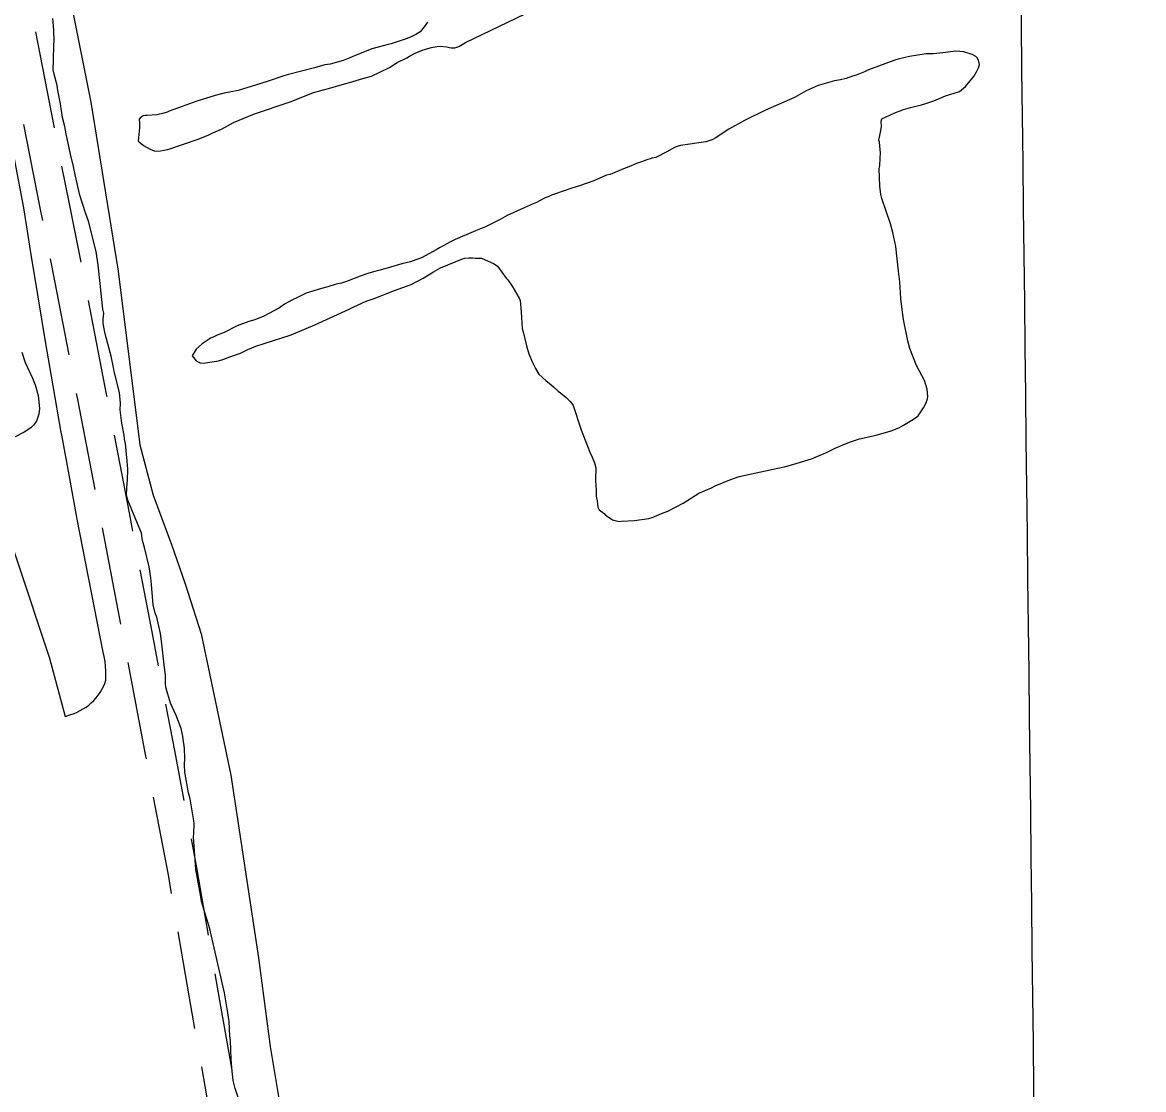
# Model space of a CAD drawing. Extents: x 3694830 to 3732949, y 415201 to 440970.
# Drawn here: x 3708495 to 3709641, y 430256 to 431346 of the extents above; entities that cross this region are included whole.
import ezdxf

# ---------------------------------------------------------------- set-up
doc = ezdxf.new("R2010")
doc.units = 0
for name, color, linetype in [('V-DTCH-CNTR', 7, 'Continuous'), ('V-GRID-MAJR', 7, 'Continuous'), ('V-ROAD-CNTR', 7, 'Continuous'), ('V-SITE-VEGE', 7, 'Continuous'), ('V-TOPO-SHOR', 7, 'Continuous')]:
    doc.layers.add(name, color=color, linetype=linetype)

msp = doc.modelspace()

# ---------------------------------------------------------------- linework, layer by layer
at = {"layer": 'V-DTCH-CNTR'}
for points in [[(3707988.799, 432212.194), (3708069.859, 431993.034), (3708146.859, 431799.981), (3708220.4280000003, 431601.431), (3708268.72, 431445.505), (3708333.383, 431253.843), (3708385.773, 431089.667), (3708398.0160000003, 431049.827), (3708455.2430000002, 430898.679), (3708522.6240000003, 430696.713), (3708538.6380000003, 430637.012)], [(3708538.6380000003, 430637.012), (3708544.3740000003, 430639.256), (3708547.663, 430640.346), (3708550.877, 430641.64900000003), (3708554, 430643.154), (3708557.019, 430644.858), (3708559.921, 430646.754), (3708562.694, 430648.835), (3708565.325, 430651.09), (3708567.807, 430653.50800000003), (3708570.128, 430656.085), (3708572.276, 430658.805), (3708574.244, 430661.66000000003), (3708576.024, 430664.63300000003), (3708577.6070000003, 430667.718), (3708578.987, 430670.896), (3708580.161, 430674.158), (3708580.306, 430679), (3708580.216, 430683.843), (3708579.8910000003, 430688.675), (3708579.325, 430693.485), (3708578.5270000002, 430698.261), (3708577.494, 430702.99), (3708568.43, 430748.202), (3708559.576, 430793.454), (3708550.936, 430838.748), (3708542.506, 430884.083), (3708535.494, 430922.81), (3708534.292, 430929.456), (3708526.286, 430974.866), (3708518.498, 431020.313), (3708510.918, 431065.798), (3708503.556, 431111.316), (3708496.404, 431156.87), (3708452.435, 431386.908)]]:
    msp.add_lwpolyline(points, dxfattribs=at)
at = {"layer": 'V-GRID-MAJR'}
msp.add_spline([(3709640.947, 420742.549), (3709569.5810000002, 426799.866), (3709498.1780000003, 432860.268), (3709426.776, 438920.675), (3709426.74, 438923.75200000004)], degree=3, dxfattribs=at)
at = {"layer": 'V-ROAD-CNTR'}
msp.add_line((3708576.300216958, 430829.7505281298), (3708595.080655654, 430731.5298856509), dxfattribs=at)
for points in [[(3708508.198430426, 431336.79319863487), (3708514.9080469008, 431301.7684313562), (3708527.19518164, 431238.61425870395)], [(3708495.974861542, 431241.9952750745), (3708499.338140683, 431224.70848559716), (3708513.4264196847, 431153.3755666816), (3708515.328832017, 431143.8861464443)], [(3708534.922441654, 431199.36776587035), (3708542.849580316, 431159.23043331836), (3708554.4641420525, 431101.2958545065)], [(3708523.1914708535, 431104.6665288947), (3708527.704094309, 431082.15711827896), (3708542.3072279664, 431006.51132743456)], [(3708562.1415409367, 431062.03987735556), (3708580.5763414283, 430966.5456433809), (3708581.093741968, 430963.8525732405)], [(3708549.889066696, 430967.2365936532), (3708551.117658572, 430960.8723566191), (3708568.7619583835, 430869.03376474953)], [(3708588.6406334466, 430924.5709982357), (3708603.895851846, 430845.16757665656), (3708607.4912467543, 430826.3638626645)], [(3708615.003422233, 430787.0756056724), (3708627.1083554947, 430723.7674827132), (3708633.7526496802, 430688.8490577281)], [(3708602.5696725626, 430692.2372468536), (3708620.7381435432, 430596.7546608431), (3708621.259849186, 430593.9995340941)], [(3708641.229702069, 430649.5541551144), (3708650.211856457, 430602.3493391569), (3708659.8768646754, 430551.30844462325)], [(3708628.701890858, 430554.6981227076), (3708643.707457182, 430475.4537484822), (3708647.0008125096, 430456.38907051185)], [(3708667.318906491, 430512.00703247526), (3708673.228542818, 430480.79825151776), (3708684.844113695, 430413.55767278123)], [(3708653.8098220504, 430416.9728638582), (3708666.789803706, 430341.8339414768), (3708670.885151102, 430318.44153135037)], [(3708691.653123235, 430374.14146612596), (3708696.346196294, 430346.9740585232), (3708708.8366989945, 430275.6289603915)], [(3708677.783102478, 430279.04079387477), (3708690.1976671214, 430208.129449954), (3708695.090778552, 430180.5500195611)]]:
    msp.add_lwpolyline(points, dxfattribs=at)
at = {"layer": 'V-SITE-VEGE'}
for points in [[(3708841.08, 431314.84), (3708838.373, 431313.83900000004), (3708829.5700000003, 431310.159), (3708822.8000000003, 431307.482), (3708809.602, 431303.822), (3708803.8540000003, 431302.833), (3708793.366, 431299.837), (3708766.975, 431293.189), (3708762.238, 431291.858), (3708748.023, 431286.85000000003), (3708738.5470000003, 431283.846), (3708715.538, 431276.85000000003), (3708700.9930000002, 431273.87), (3708691.859, 431271.544), (3708673.247, 431265.879), (3708658.0160000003, 431260.536), (3708644.8140000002, 431255.522), (3708642.781, 431254.51900000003), (3708639.397, 431253.521), (3708632.295, 431251.858), (3708622.489, 431251.22500000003), (3708620.464, 431251.234), (3708618.434, 431250.904), (3708616.4, 431249.898), (3708614.365, 431247.541), (3708614.684, 431243.48600000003), (3708614.664, 431238.753), (3708613.253, 431224.905), (3708615.948, 431222.863), (3708618.639, 431220.487), (3708625.3850000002, 431216.741), (3708629.434, 431215.033), (3708632.1350000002, 431214.685), (3708636.1920000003, 431215.005), (3708643.633, 431216.326), (3708674.432, 431227.00800000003), (3708685.602, 431231.354), (3708689.668, 431233.365), (3708698.472, 431237.381), (3708710.666, 431244.088), (3708731.994, 431252.784), (3708768.546, 431265.13300000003), (3708783.099, 431270.815), (3708792.582, 431274.831), (3708807.806, 431278.82), (3708824.049, 431283.484), (3708829.1240000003, 431284.815), (3708842.997, 431289.148), (3708851.795, 431291.477), (3708870.082, 431300.185), (3708877.877, 431305.221), (3708887.699, 431310.249), (3708890.4080000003, 431311.92600000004), (3708896.505, 431314.943), (3708904.63, 431318.28500000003), (3708913.088, 431320.618), (3708918.501, 431321.607), (3708921.882, 431321.931), (3708928.3000000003, 431321.226), (3708933.0270000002, 431320.194), (3708936.744, 431320.515), (3708941.146, 431321.849), (3708947.6720000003, 431325.726), (3709086.091, 431392.537)], [(3708639.369, 430692.853), (3708637.421, 430711.44800000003), (3708636.112, 430721.93), (3708632.129, 430738.509), (3708630.4560000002, 430742.57), (3708628.465, 430751.366), (3708626.864, 430771.987), (3708626.216, 430778.75), (3708624.574, 430789.909), (3708619.591, 430809.869), (3708617.592, 430816.978), (3708616.611, 430824.414), (3708602.562, 430858.27), (3708601.235, 430864.02), (3708601.96, 430875.50800000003), (3708602.31, 430878.549), (3708602.6950000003, 430889.69800000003), (3708602.056, 430898.15), (3708600.1040000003, 430916.072), (3708599.1070000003, 430920.467), (3708598.79, 430924.52400000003), (3708596.475, 430936.702), (3708594.845, 430950.565), (3708595.2120000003, 430957.321), (3708594.2430000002, 430968.141), (3708588.593, 430989.794), (3708587.933, 430993.851), (3708585.617, 431005.355), (3708579.9620000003, 431026.666), (3708578.963, 431029.71400000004), (3708577.308, 431038.846), (3708577.3310000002, 431043.239), (3708578.031, 431049.319), (3708577.036, 431053.378), (3708574.443, 431079.413), (3708572.157, 431098.346), (3708570.1890000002, 431112.211), (3708562.5500000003, 431143.337), (3708559.2060000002, 431151.799), (3708553.537, 431169.73600000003), (3708548.896, 431190.707), (3708547.241, 431199.163), (3708543.915, 431211.681), (3708539.611, 431232.316), (3708538.292, 431240.09500000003), (3708535.965, 431249.229), (3708533.659, 431263.096), (3708531.0130000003, 431276.625), (3708530.36, 431282.036), (3708527.3680000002, 431293.537), (3708526.372, 431297.934), (3708526.753, 431307.732), (3708527.157, 431323.278), (3708527.173, 431326.995), (3708526.884, 431338.489), (3708525.9220000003, 431350.32)], [(3708908.808, 431346.656), (3708905.4080000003, 431341.94), (3708901.328, 431336.549), (3708896.923, 431333.864), (3708892.86, 431331.855), (3708888.1210000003, 431329.846), (3708871.878, 431324.509), (3708868.8310000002, 431323.848), (3708858.681, 431321.185), (3708851.912, 431319.186), (3708841.08, 431314.84)], [(3709418.6410000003, 431314.06200000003), (3709401.73, 431311.431), (3709390.2290000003, 431308.776), (3709386.508, 431307.779), (3709359.767, 431297.754), (3709355.702, 431295.745), (3709347.239, 431292.401), (3709343.518, 431291.403), (3709337.085, 431289.064), (3709330.9990000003, 431287.739), (3709324.91, 431286.75), (3709308.329, 431281.753), (3709296.14, 431276.397), (3709284.284, 431269.688), (3709254.487, 431256.636), (3709233.151, 431246.251), (3709216.89, 431237.195), (3709202.997, 431228.13), (3709200.625, 431226.789), (3709193.519, 431224.452), (3709167.478, 431220.50800000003), (3709164.095, 431219.50800000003), (3709161.387, 431218.507), (3709153.595, 431214.146), (3709142.419, 431208.449), (3709138.698, 431207.452), (3709132.267, 431205.451), (3709129.897, 431204.447), (3709122.453, 431202.112), (3709114.664, 431198.768), (3709109.247, 431196.76300000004), (3709095.7060000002, 431191.07800000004), (3709091.985, 431190.076), (3709079.117, 431184.387), (3709064.2260000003, 431179.382), (3709056.444, 431177.049), (3709038.841, 431170.702), (3709035.798, 431169.70300000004), (3709033.088, 431168.36100000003), (3709028.687, 431166.69), (3709024.284, 431164.343), (3709020.221, 431162.33400000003), (3709016.833, 431160.99700000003), (3709007.693, 431156.981), (3708990.4220000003, 431148.942), (3708983.31, 431144.918), (3708968.404, 431137.545), (3708957.915, 431133.53500000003), (3708937.2600000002, 431124.499), (3708932.517, 431122.154), (3708921.339, 431116.119), (3708917.952, 431114.106), (3708903.387, 431106.059), (3708891.539, 431101.713), (3708882.7430000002, 431099.72500000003), (3708871.239, 431096.393), (3708860.747, 431093.058), (3708854.9960000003, 431091.731), (3708848.9080000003, 431090.068), (3708840.1070000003, 431087.064), (3708826.228, 431081.717), (3708821.151, 431080.048), (3708815.738, 431078.718), (3708806.94, 431076.054), (3708800.511, 431074.391), (3708784.947, 431069.726), (3708776.818, 431065.705), (3708771.061, 431063.025), (3708762.931, 431058.32800000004), (3708757.508, 431054.636), (3708741.588, 431046.253), (3708732.448, 431042.575), (3708726.355, 431040.574), (3708714.5100000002, 431036.231), (3708700.9620000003, 431029.529), (3708693.8540000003, 431026.857), (3708689.79, 431024.846), (3708687.759, 431024.178), (3708678.606, 431017.79600000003), (3708672.501, 431012.416), (3708668.417, 431005.674), (3708672.45, 431000.587), (3708676.497, 430998.543), (3708679.876, 430998.191), (3708695.431, 431000.491), (3708700.845, 431002.156), (3708706.938, 431004.49700000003), (3708717.77, 431008.505), (3708725.221, 431012.191), (3708733.345, 431015.536), (3708742.143, 431018.202), (3708769.558, 431027.20900000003), (3708793.931, 431037.244), (3708828.811, 431053.317), (3708833.552, 431055.662), (3708846.417, 431061.351), (3708854.542, 431064.36), (3708875.1920000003, 431072.382), (3708892.114, 431078.393), (3708904.648, 431085.098), (3708915.1520000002, 431091.473)], [(3709371.549, 431207.808), (3709371.91, 431212.87700000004), (3709370.943, 431224.032), (3709370.275, 431226.402), (3709370.963, 431229.103), (3709372.69, 431237.543), (3709373.038, 431239.908), (3709372.723, 431245.317), (3709373.409, 431247.678), (3709377.8140000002, 431249.68700000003), (3709386.616, 431254.044), (3709395.416, 431257.386), (3709402.861, 431259.381), (3709414.025, 431262.037), (3709419.44, 431263.704), (3709426.546, 431266.039), (3709438.398, 431271.396), (3709452.949, 431275.728), (3709459.052, 431280.77), (3709463.807, 431286.494), (3709467.545, 431291.211), (3709470.271, 431295.929), (3709472.313, 431299.976), (3709473.343, 431303.349), (3709472.348, 431307.75), (3709471.006, 431310.12200000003), (3709469.323, 431311.48), (3709465.614, 431313.52400000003), (3709457.176, 431316.264), (3709449.068, 431316.974), (3709435.881, 431315.34), (3709425.739, 431314.369), (3709418.6410000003, 431314.06200000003)], [(3708915.1520000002, 431091.473), (3708922.265, 431095.5), (3708944.611, 431104.867), (3708946.978, 431105.533), (3708951.373, 431105.852), (3708955.092, 431105.836), (3708957.794, 431105.48600000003), (3708964.214, 431105.45900000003), (3708977.0330000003, 431099.659), (3708980.4020000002, 431097.279), (3708989.474, 431085.07300000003), (3708991.1580000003, 431083.378), (3708995.524, 431076.93700000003), (3709002.565, 431064.403), (3709003.571, 431062.033), (3709004.873, 431050.538), (3709005.813, 431033.636), (3709006.8170000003, 431030.25), (3709010.13, 431015.705), (3709012.461, 431007.583), (3709016.1410000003, 430998.781), (3709019.4960000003, 430992.684), (3709022.85, 430986.923), (3709030.256, 430980.134), (3709034.973, 430976.396), (3709037.666, 430974.018), (3709042.378, 430969.605), (3709045.073, 430967.903), (3709050.802, 430963.148), (3709054.5, 430959.414), (3709056.518, 430957.041), (3709057.861, 430955.007), (3709066.203, 430929.96400000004), (3709074.892, 430907.282), (3709077.237, 430902.205), (3709079.576, 430896.45), (3709080.907, 430891.036), (3709080.856, 430879.206), (3709081.161, 430871.77), (3709081.4930000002, 430869.742), (3709081.46, 430862.306), (3709082.453, 430857.571), (3709083.103, 430851.147), (3709084.4420000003, 430848.439), (3709089.494, 430844.7), (3709090.84, 430843.004), (3709093.535, 430841.302), (3709095.894, 430839.602), (3709097.916, 430837.904), (3709105.006, 430836.522), (3709107.373, 430836.85000000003), (3709120.556, 430837.468), (3709135.097, 430839.434), (3709138.481, 430840.434), (3709148.299, 430844.44800000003), (3709154.7290000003, 430846.786), (3709170.311, 430855.169), (3709186.238, 430865.239), (3709199.105, 430870.928), (3709203.169, 430872.939), (3709218.066, 430878.958), (3709227.542, 430882.299), (3709267.117, 430890.917), (3709275.238, 430892.574), (3709286.739, 430895.902), (3709301.63, 430900.569), (3709316.865, 430906.92600000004), (3709325.6720000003, 430911.28), (3709332.7830000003, 430914.293), (3709340.2290000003, 430917.30100000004), (3709350.723, 430920.973), (3709367.6350000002, 430924.621), (3709382.86, 430928.94800000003), (3709390.647, 430931.957), (3709395.39, 430934.64), (3709404.2, 430940.009), (3709407.9280000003, 430942.358), (3709410.639, 430944.376), (3709416.0810000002, 430952.463), (3709418.467, 430956.846), (3709420.177, 430961.571), (3709420.525, 430963.934), (3709419.882, 430971.71), (3709416.88, 430980.511), (3709408.8310000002, 430995.75), (3709402.148, 431013.01900000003), (3709399.816, 431021.137), (3709395.515, 431042.784), (3709394.2060000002, 431052.93), (3709392.904, 431064.087), (3709391.6240000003, 431081.32800000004), (3709390.3170000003, 431092.147), (3709387.722, 431117.505), (3709384.742, 431131.712), (3709382.414, 431140.509), (3709373.4, 431166.569), (3709372.403, 431170.631), (3709371.426, 431179.083), (3709370.826, 431196.996), (3709371.176, 431199.7), (3709371.549, 431207.808)], [(3708494.139, 431009.422), (3708497.811, 430998.928), (3708505.1780000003, 430982.675), (3708507.852, 430975.907), (3708510.846, 430965.079), (3708512.481, 430951.892), (3708511.7800000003, 430946.14900000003), (3708509.382, 430938.723), (3708506.324, 430934.683), (3708503.609, 430931.989), (3708496.832, 430927.625), (3708487.348, 430922.933)], [(3708719.204, 430236.61100000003), (3708712.193, 430256.919), (3708710.201, 430265.04000000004), (3708708.904, 430278.22500000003), (3708708.265, 430287.015), (3708707.671, 430305.94), (3708707.0160000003, 430310.675), (3708706.066, 430325.55), (3708704.751, 430334.342), (3708701.458, 430354.634), (3708688.85, 430409.436), (3708686.532, 430420.262), (3708677.863, 430448.01), (3708676.878, 430454.773), (3708672.2600000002, 430480.815), (3708669.697, 430514.283), (3708670.0500000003, 430517.663), (3708670.431, 430527.798), (3708670.105, 430530.504), (3708666.4820000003, 430552.825), (3708664.819, 430559.253), (3708660.8540000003, 430580.223), (3708660.5470000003, 430587.659), (3708660.914, 430594.416), (3708660.6210000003, 430604.891), (3708659.308, 430614.025), (3708658.9820000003, 430617.068), (3708656.992, 430624.849), (3708651.9760000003, 430638.05), (3708646.2830000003, 430650.58), (3708641.955, 430665.80700000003), (3708641.3000000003, 430670.202), (3708640.978, 430673.92100000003), (3708640.9990000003, 430678.99), (3708639.369, 430692.853)]]:
    msp.add_lwpolyline(points, dxfattribs=at)
at = {"layer": 'V-TOPO-SHOR'}
msp.add_lwpolyline([(3708520.355, 431486.141), (3708564.772, 431264.974), (3708592.7830000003, 431092.104), (3708614.807, 430914.657), (3708628.449, 430863.15), (3708647.149, 430813.007), (3708661.282, 430772.528), (3708677.685, 430721.471), (3708708.071, 430577.08900000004), (3708736.042, 430390.435), (3708748.197, 430299.868), (3708764.014, 430203.78)], dxfattribs=at)

doc.saveas('drawing.dxf')
